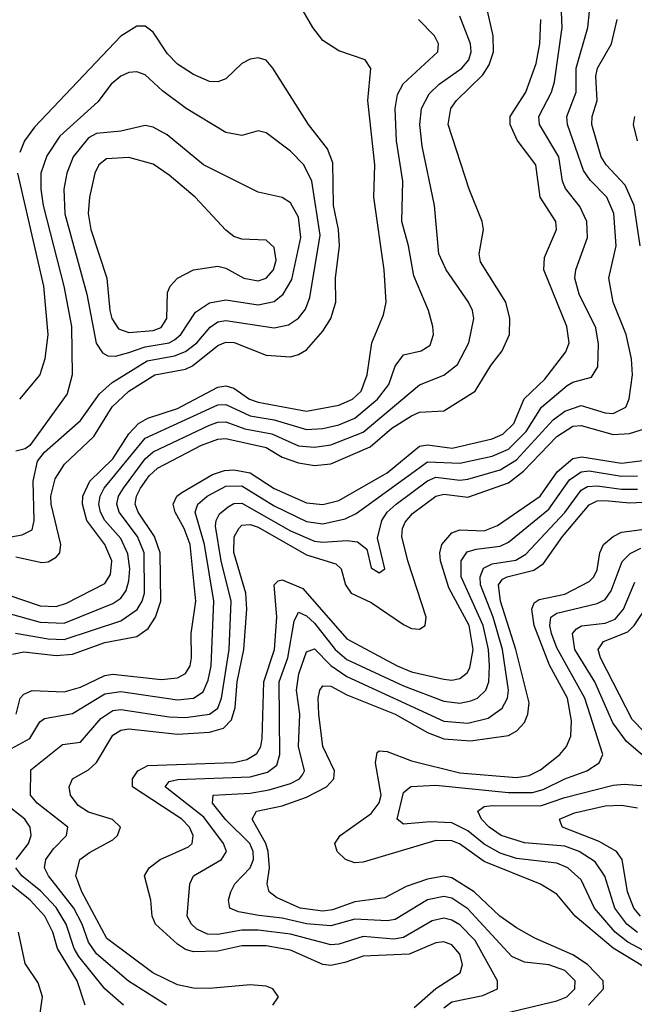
# Model space of a CAD drawing. Header units: inches. Extents: x 501365 to 657855, y 482276 to 547543.
# Tile 649 of 656: x 615919 to 617442, y 514992 to 517430. Entities that reach past the tile are written whole.
import ezdxf

# ---------------------------------------------------------------- set-up
doc = ezdxf.new("R2010")
doc.units = ezdxf.units.IN
doc.header["$MEASUREMENT"] = 0
doc.layers.add('A6511', color=7, linetype='Continuous')

msp = doc.modelspace()

# ---------------------------------------------------------------- linework, layer by layer
at = {"layer": 'A6511', "color": 5}
for points, elevation in [([(615890, 515620.6), (615944.2, 515650), (615969, 515691), (615980.5, 515699.5), (616050, 515711.7), (616130, 515760.8), (616170, 515766.5), (616310, 515745.7), (616350.4, 515749.6), (616374.2, 515765.8), (616386, 515794), (616393.4, 515830), (616400, 515990), (616377, 516130), (616354.3, 516210), (616360.7, 516230), (616383.9, 516250), (616430, 516274.9), (616470, 516275.6), (616550, 516226), (616630, 516187), (616670, 516181.3), (616725.8, 516194.2), (616753.1, 516206.9), (616930, 516335), (617010, 516331.6), (617090, 516348.6), (617130, 516366.6), (617174.1, 516410), (617212.2, 516470), (617276.1, 516523.9), (617290, 516532), (617335.8, 516544.2), (617352, 516570), (617353.6, 516626.4), (617346.9, 516666.9), (617305.2, 516750), (617294.8, 516790), (617297, 516810), (617326.4, 516890), (617324.1, 516930), (617307.3, 516967.3), (617271.7, 517011.7), (617264.3, 517030), (617254.7, 517090), (617207.1, 517170), (617205.6, 517190), (617237, 517250), (617244.3, 517275.7), (617262.9, 517410), (617260.1, 517490)], 3760), ([(615890, 516005.6), (615970, 515978.6), (616010, 515976.6), (616035.2, 515984.8), (616130, 516034.1), (616144.4, 516055.6), (616147.3, 516090), (616130.7, 516130), (616086.1, 516190), (616075.2, 516230), (616075.6, 516250), (616093.2, 516286.8), (616150, 516342.7), (616190, 516404.5), (616213.9, 516430), (616237.1, 516442.9), (616310, 516466.9), (616410, 516519.7), (616430, 516523.5), (616450, 516517.5), (616488.9, 516490), (616510, 516482.6), (616630, 516460.8), (616710, 516475.2), (616743.7, 516490), (616765.4, 516510), (616780.1, 516550), (616791.6, 516630), (616820.7, 516699.3), (616827.2, 516730), (616822.3, 516810), (616796.6, 516990), (616799.1, 517070), (616781.6, 517230), (616789, 517309), (616775.1, 517330), (616710, 517352.7), (616670, 517378.3), (616645.9, 517410), (616610, 517471.5)], 3880), ([(615901.3, 515858.7), (615930, 515864.3), (616010, 515855.8), (616050, 515858.7), (616130, 515887.6), (616210, 515902.4), (616238, 515922), (616255.9, 515950), (616269.1, 515990), (616267.4, 516110), (616253.7, 516150), (616212.7, 516210), (616205.9, 516230), (616208.9, 516250), (616218.8, 516270), (616240, 516300), (616260.6, 516319.4), (616370, 516376.1), (616410, 516391.3), (616430, 516392.7), (616530, 516370.6), (616570, 516346.3), (616610, 516332.8), (616650, 516325.6), (616690, 516329.6), (616787.6, 516372.4), (616841.6, 516418.4), (616890, 516448.9), (616910, 516457.6), (616970, 516460.9), (617048.1, 516510), (617086.4, 516573.6), (617114.6, 516610), (617133.1, 516650), (617133.4, 516690), (617123.5, 516730), (617061.2, 516830), (617057.3, 516850), (617068.5, 516910), (617065.2, 516930), (617032.6, 517010), (616981.1, 517170), (616987.6, 517210), (617001.8, 517230), (617067.1, 517292.9), (617082.2, 517317.8), (617093.4, 517350), (617092.6, 517390), (617074.1, 517470)], 3820), ([(616282.9, 514990), (616189.2, 515049.2), (616110, 515116.9), (616090, 515145.5), (616074.3, 515190), (616053.7, 515230), (615990.6, 515310), (615980.9, 515330), (615984.6, 515350), (616003.1, 515376.9), (616035.8, 515410), (616038.5, 515430), (615962.4, 515490), (615946.5, 515510), (615947.3, 515572.7), (616025.1, 515634.9), (616070, 515640.8), (616120.4, 515699.6), (616150, 515718.9), (616170, 515721.7), (616290, 515703.2), (616330, 515701.8), (616390, 515709.8), (616410, 515725), (616419.3, 515750), (616438, 515870), (616443.4, 515990), (616418.6, 516090), (616404.6, 516175.4), (616405.8, 516190), (616414.2, 516205.8), (616436.1, 516223.9), (616450, 516231.6), (616470, 516232.7), (616590, 516163.8), (616650, 516138.3), (616670, 516135.7), (616730, 516140.5), (616756.6, 516136.6), (616779.1, 516119.1), (616790, 516072.2), (616810, 516060.2), (616823.9, 516070), (616805.6, 516145.6), (616816.2, 516190), (616829.9, 516210), (616852.2, 516230), (616930, 516288), (616950, 516296.6), (617010, 516289.8), (617030, 516292), (617110, 516314.8), (617150, 516339.7), (617241, 516439), (617270, 516460.3), (617310, 516474.4), (617370, 516456.1), (617390, 516454.6), (617421, 516470), (617428.9, 516491.1), (617437.9, 516550), (617435.4, 516590), (617421.6, 516650), (617389.5, 516730), (617378.7, 516790), (617397.3, 516870), (617391.5, 516950), (617374.1, 516990), (617332.5, 517032.5), (617316.5, 517056.5), (617276.3, 517170), (617274.9, 517190), (617298.2, 517250), (617298.1, 517310), (617327.1, 517410), (617331, 517450)], 3740), ([(615890, 515960.4), (615970, 515938), (616030, 515935.7), (616150, 515984), (616170, 515997.4), (616183.4, 516016.6), (616190, 516040.3), (616192.1, 516070), (616187.5, 516107.5), (616170, 516144.8), (616130.5, 516190), (616119.6, 516210), (616115.7, 516230), (616118.4, 516250), (616128.8, 516270), (616230, 516393.4), (616410, 516475.9), (616430, 516477), (616490, 516449), (616550, 516439), (616630, 516414.7), (616670, 516417.3), (616710, 516426.7), (616750, 516443.3), (616805.6, 516490), (616833.5, 516526.5), (616850, 516571.8), (616870, 516599.6), (616914.3, 516610), (616936, 516624), (616944.8, 516650), (616943.2, 516670), (616931.9, 516710), (616895.5, 516795.5), (616883, 516870), (616865.9, 516930), (616868.9, 517030), (616852.6, 517130), (616849.3, 517210), (616855.7, 517244.3), (616869.5, 517270.5), (616955.3, 517350), (616956.7, 517370), (616946.8, 517390), (616907, 517430)], 3860), ([(615909.2, 515910.8), (615990, 515896.5), (616030, 515895.3), (616170, 515941.6), (616210.8, 515969.2), (616223.2, 515990), (616228.4, 516010), (616227.5, 516110), (616211.4, 516150), (616165.9, 516210), (616160.3, 516230), (616164.4, 516250), (616176.4, 516270), (616230, 516342.6), (616250, 516359.6), (616390, 516425.8), (616410, 516433.4), (616430, 516434.4), (616477, 516417), (616544.2, 516404.2), (616610, 516374.8), (616650, 516371.1), (616690, 516376.9), (616770, 516408.2), (616910, 516525.9), (616970, 516549.6), (617004.2, 516575.8), (617032.1, 516630), (617044.3, 516690), (617040.9, 516710), (617031, 516730), (616975.6, 516810), (616958, 516850), (616947.2, 516970), (616916.2, 517116.2), (616910.6, 517170), (616915.2, 517210), (616933.5, 517246.5), (616958.5, 517270), (617014.7, 517310), (617031.8, 517330), (617037.6, 517350), (617036.6, 517370), (617010, 517438.8)], 3840), ([(615910.6, 515710), (615920.6, 515750), (615930, 515760.1), (615950, 515769), (616030, 515765.5), (616070, 515777.2), (616130, 515806.1), (616150, 515809.6), (616270, 515795.7), (616310, 515800.2), (616330, 515810.7), (616341.5, 515830), (616345.1, 515850), (616343.9, 515910), (616355.7, 515990), (616341.4, 516130), (616326.7, 516170), (616304.5, 516210), (616299.4, 516230), (616308.9, 516250), (616321.2, 516258.8), (616396.7, 516303.3), (616426.9, 516313.1), (616450, 516314.8), (616490, 516307.7), (616550, 516268.7), (616630, 516233.3), (616670, 516228.9), (616710, 516238.9), (616830, 516307.6), (616910, 516374), (616930, 516377.2), (616991, 516369), (617090, 516391.9), (617116.4, 516403.6), (617143.2, 516430), (617169.2, 516490.8), (617220, 516540), (617272.8, 516607.2), (617280.8, 516630), (617275.2, 516670), (617218.2, 516810), (617219.3, 516840.7), (617249, 516910), (617247.7, 516930), (617209.2, 516990), (617198.4, 517070), (617151.7, 517131.7), (617134.3, 517170), (617134.7, 517190), (617172.9, 517250), (617198.7, 517321.2), (617207.9, 517370), (617210.7, 517430)], 3780), ([(617456.8, 516870), (617441.9, 516970), (617419.7, 517019.7), (617372.3, 517070), (617359.8, 517090), (617336.8, 517170), (617337.5, 517190), (617349.7, 517230), (617347.1, 517290), (617350.7, 517309.3), (617385.6, 517370), (617399.4, 517430)], 3720), ([(615910, 516099.9), (615974.1, 516085.9), (615990, 516087.4), (616010, 516099.3), (616018.5, 516110), (616021.6, 516130), (615997.1, 516230), (615996.8, 516250), (616007.4, 516292.6), (616030.7, 516329.3), (616102.7, 516397.3), (616148.9, 516471.1), (616190, 516509.8), (616254, 516550), (616330, 516564), (616347.7, 516572.3), (616410, 516622.8), (616430, 516631.6), (616450.8, 516630.8), (616530, 516599.4), (616590, 516595.2), (616610, 516600.3), (616630, 516612), (616670, 516658.4), (616690, 516690.1), (616702.9, 516730), (616701.9, 516790), (616711.4, 516870), (616709, 516910), (616696.6, 516970), (616695, 517075), (616681.6, 517110), (616634.6, 517170), (616546.6, 517310), (616530, 517329.3), (616510, 517335.1), (616490, 517331.7), (616470, 517321.2), (616430, 517283), (616410, 517276.2), (616390, 517276.6), (616350, 517294), (616310, 517319.4), (616285.3, 517345.3), (616250, 517398.6), (616230, 517413.3), (616210, 517413.9), (616170, 517389.3), (615956.5, 517163.5), (615931.7, 517130), (615919.4, 517100.6)], 3920), ([(615850, 516141.3), (615925.7, 516154.3), (615950, 516166.5), (615955.7, 516190), (615952.9, 516287.1), (615963.2, 516336.8), (615981.1, 516358.9), (616070, 516437.5), (616117, 516503), (616148.4, 516531.6), (616235.1, 516584.9), (616302.6, 516597.4), (616330, 516607.8), (616358, 516630), (616391.3, 516668.7), (616410, 516681.2), (616430, 516684.9), (616550, 516666.6), (616585.7, 516674.3), (616610, 516690.7), (616627.2, 516712.8), (616638.4, 516741.6), (616664.2, 516895.8), (616643, 517030), (616623.1, 517070), (616590, 517104.3), (616530, 517149.8), (616510, 517154.2), (616470, 517143.2), (616429.8, 517150), (616332, 517210), (616273.6, 517253.6), (616230, 517293), (616210, 517300.6), (616190, 517298.7), (616170, 517289.9), (616146, 517270), (616113.4, 517226.6), (616018.9, 517141.1), (615987, 517093), (615972, 517050), (615971.4, 517010), (615977.6, 516970), (616028.8, 516770), (616047.5, 516670), (616049.3, 516550.7), (616036.8, 516503.2), (615944.9, 516375.1), (615933.2, 516366.8), (615910, 516361.2)], 3940), ([(617450.2, 517130), (617440, 517170), (617443.3, 517190)], 3680), ([(615914.1, 517050), (615978.8, 516770), (615988.8, 516650), (615982.1, 516590), (615969.3, 516550.7), (615919.2, 516490)], 3920), ([(616546.4, 514990), (616560.2, 515010), (616546.6, 515030), (616530, 515037), (616490, 515040.3), (616390, 515031), (616350, 515031.7), (616310, 515040.1), (616249.6, 515069.6), (616135.1, 515155.1), (616073, 515270), (616058.9, 515310), (616068.4, 515350), (616092.1, 515367.9), (616150, 515399.3), (616161.7, 515410), (616169.4, 515430), (616149, 515449), (616090, 515467.5), (616063.9, 515483.9), (616045.7, 515510), (616042.2, 515530), (616049.9, 515550), (616090, 515572.5), (616110, 515590.5), (616150, 515658), (616170, 515670.9), (616190, 515673.9), (616310, 515660.3), (616390, 515665.5), (616424.2, 515675.8), (616444.1, 515695.9), (616453.1, 515726.9), (616458.5, 515790), (616474.8, 515870), (616482.1, 515970), (616479.6, 516010), (616449.8, 516110.2), (616451.1, 516148.9), (616461.9, 516170), (616470, 516178.1), (616490, 516180.1), (616510, 516172.8), (616630, 516104.7), (616702.7, 516082.7), (616716, 516070), (616726.2, 516030), (616740.6, 516010), (616790, 515986.4), (616870, 515932.4), (616890, 515922.7), (616910, 515920.9), (616924, 515930), (616926.7, 515950), (616880.6, 516090), (616866.5, 516150), (616867.8, 516170), (616874.5, 516185.5), (616892.8, 516207.2), (616950.2, 516249.8), (616970, 516254.9), (617030, 516247.4), (617130, 516283.1), (617167.8, 516312.2), (617250, 516397.6), (617290, 516422.9), (617310, 516425), (617390, 516402.6), (617430, 516405), (617470, 516417.6)], 3720), ([(616896.4, 514983.6), (616950, 515031.1), (617010.9, 515070), (617016.7, 515090), (617010, 515115.9), (616990, 515139.1), (616970, 515146.6), (616950, 515143.6), (616883.9, 515116.1), (616770, 515110.7), (616725.1, 515094.9), (616690, 515088.2), (616670, 515090.5), (616590, 515126.1), (616530, 515136.2), (616470, 515136.6), (616410, 515123.3), (616350, 515121.9), (616330, 515127.5), (616310, 515140.8), (616255.6, 515190), (616247.7, 515210), (616244.3, 515250), (616228.3, 515310), (616239.9, 515330), (616267.7, 515350), (616337.9, 515382.1), (616346.5, 515390), (616349.5, 515410), (616339.9, 515430), (616321, 515450), (616199, 515530), (616198.6, 515550), (616212.3, 515570), (616237.2, 515582.8), (616450, 515590.7), (616482.3, 515597.7), (616507.1, 515612.9), (616516.6, 515630), (616520, 515650), (616524, 515790), (616550.4, 515870), (616556.5, 515950), (616550, 516030.2), (616559.9, 516040.1), (616570, 516043), (616621.2, 516021.2), (616730, 515896.3), (616854.5, 515830), (616890, 515815.2), (616970, 515796.7), (616990, 515794), (617010, 515798.2), (617027.7, 515812.3), (617034.8, 515825.2), (617043.1, 515870), (617033, 515930), (616982.8, 516022.8), (616961.5, 516090), (616960.3, 516110), (616965.6, 516130), (616990, 516159), (617010, 516166.3), (617070, 516163.7), (617102.7, 516177.3), (617208.8, 516250), (617250.9, 516310), (617290, 516342.8), (617312.3, 516347.7), (617410, 516331.5), (617470, 516338.7)], 3680), ([(616970, 514983.2), (616990, 514997.6), (617066.6, 515013.4), (617103.1, 515030), (617103.2, 515050), (617047.4, 515150), (617010, 515188.5), (616990, 515200.5), (616970, 515205.3), (616941.5, 515198.5), (616870, 515157.1), (616846.7, 515153.3), (616770, 515159.6), (616710, 515140.6), (616690, 515139), (616590, 515165.2), (616510, 515175.1), (616470, 515175.4), (616410, 515164.6), (616385.1, 515165.1), (616357.9, 515177.9), (616345.1, 515190), (616334.3, 515210), (616340.8, 515290), (616349.8, 515310), (616419.6, 515350), (616431.6, 515370), (616424.4, 515390), (616375.5, 515455.5), (616280.2, 515530), (616290, 515543.2), (616311.3, 515548.7), (616490, 515555), (616533.1, 515566.9), (616556.1, 515583.9), (616564.1, 515610), (616562.1, 515790), (616584.1, 515850), (616599.5, 515940.5), (616610, 515962.8), (616630, 515953.8), (616650, 515935.6), (616700.6, 515870), (616730, 515845.9), (616870, 515780.1), (616970, 515742.3), (617010, 515737.1), (617037, 515743), (617053.5, 515750), (617074.5, 515770), (617081.7, 515790), (617083.7, 515830), (617080.7, 515870), (617067.2, 515930), (617013.1, 516050), (617013.3, 516090), (617028.2, 516111.8), (617050, 516119), (617110, 516126.1), (617130, 516136.3), (617230, 516218), (617281.7, 516290), (617310, 516310.4), (617330, 516312.3), (617410, 516299.1), (617450, 516300.5)], 3660), ([(617122, 514970), (617250, 515000.7), (617274.5, 515010), (617294.9, 515030), (617295.2, 515050), (617270, 515075.5), (617230, 515089.9), (617170, 515096.3), (617138.3, 515110), (617030, 515228.5), (616990, 515254.4), (616970, 515258.6), (616930, 515250.8), (616850, 515201.7), (616830, 515198.6), (616750, 515202.5), (616690, 515186), (616630, 515191.4), (616570, 515205.2), (616511.7, 515211.7), (616461.1, 515221.1), (616439.8, 515230), (616436.4, 515250), (616442.2, 515270), (616452.1, 515290), (616490, 515330.1), (616498.4, 515350), (616497.7, 515370), (616489.7, 515390), (616430, 515448.3), (616397.3, 515490), (616398.6, 515510), (616490, 515514.9), (616537.3, 515522.7), (616590, 515538.4), (616612.8, 515550), (616619.9, 515560.1), (616625.3, 515570), (616610, 515630), (616613.6, 515710), (616605.5, 515770), (616611.2, 515810), (616630, 515864.8), (616650, 515871.6), (616690.6, 515830.6), (616730, 515803.3), (616970, 515693.1), (617030, 515688), (617079.7, 515700.3), (617115, 515725), (617127.5, 515750), (617130.2, 515770), (617115.1, 515870), (617092.3, 515950), (617061.4, 516030), (617059.8, 516050), (617068.1, 516071.9), (617090, 516082.4), (617148.5, 516091.5), (617173.5, 516106.5), (617270, 516209.5), (617310, 516264.8), (617326.3, 516273.7), (617350, 516275.6), (617410, 516267.2), (617450, 516267)], 3640), ([(617328.9, 514990), (617365.7, 515030), (617364.8, 515050), (617326.3, 515090), (617290, 515114.5), (617195.2, 515155.2), (617150, 515181.2), (617108.5, 515210), (617044.9, 515270), (616990, 515304.7), (616970, 515309), (616930, 515301.9), (616876.9, 515283.1), (616824.3, 515255.7), (616750, 515245.4), (616694.6, 515225.4), (616670, 515222), (616614.5, 515230), (616556, 515256), (616537.1, 515270), (616532.6, 515290), (616538.4, 515330), (616535.2, 515370), (616529.1, 515390), (616495.1, 515450), (616506.3, 515470), (616570, 515483.4), (616630, 515504.4), (616679.2, 515530), (616697.4, 515550), (616699.2, 515570), (616670.5, 515630.5), (616660.3, 515710), (616659, 515750), (616662.9, 515770), (616670, 515780.6), (616690, 515779.6), (616730, 515758.3), (616850, 515710.2), (616930, 515665.1), (616970, 515648.7), (617036, 515644), (617130, 515657.3), (617151.3, 515668.7), (617170.2, 515689.8), (617178.6, 515710), (617181.4, 515738.6), (617148.3, 515870), (617110.5, 515990), (617105.6, 516030), (617115.7, 516044.3), (617127.3, 516050), (617193.2, 516066.8), (617217.1, 516082.9), (617264.2, 516150), (617330, 516228.4), (617350, 516238.3), (617370, 516239.5), (617430, 516233.2), (617465.1, 516234.9)], 3620), ([(617490.3, 515070), (617390, 515131), (617295.4, 515210), (617250, 515264.7), (617209.6, 515289.6), (617070, 515345.3), (617009.3, 515389.3), (616990, 515396.9), (616950, 515397.6), (616770, 515343.9), (616750, 515341.7), (616726.6, 515350), (616706.2, 515370), (616699.9, 515390), (616713.7, 515410), (616790, 515463.9), (616809.7, 515490.3), (616814.8, 515510), (616800.5, 515590), (616804.6, 515615.4), (616810, 515619.6), (616830, 515617.9), (616890, 515594.6), (617010, 515565), (617150, 515553.4), (617181.3, 515558.7), (617210, 515572), (617257.2, 515610), (617274.2, 515630), (617284.5, 515655.5), (617286.5, 515693.5), (617276.6, 515750), (617231.9, 515831.9), (617193.9, 515930), (617188.3, 515970), (617194.1, 515985.9), (617206.2, 515993.8), (617270, 516007.5), (617330, 516038.8), (617341.8, 516050), (617350, 516067.7), (617356.7, 516110), (617365.8, 516130), (617389.4, 516150), (617410, 516160.6), (617530, 516176.4)], 3580), ([(617530.2, 515090.2), (617426, 515146), (617395, 515170), (617343, 515230), (617310, 515300.1), (617277.2, 515330), (617250, 515341.5), (617150, 515352.9), (617110, 515366.1), (617070, 515388.6), (617030, 515421.7), (616990, 515440.8), (616936.3, 515443.7), (616870, 515437.9), (616854.8, 515450), (616870, 515516.5), (616888.6, 515531.4), (616950, 515534), (617130, 515516.2), (617190, 515516.1), (617216.6, 515523.4), (617270, 515550.4), (617324, 515570), (617354.7, 515590), (617363.7, 515610), (617319.4, 515750), (617250, 515874.6), (617236.6, 515910), (617232.9, 515930), (617235.5, 515950), (617250, 515960.2), (617350, 515984.6), (617370, 515994.5), (617384.5, 516015.5), (617411.7, 516088.3), (617432, 516108), (617458.5, 516121.5)], 3560), ([(617490, 515584.5), (617422.5, 515642.5), (617388.9, 515688.9), (617344.4, 515790), (617294.8, 515870), (617289.3, 515910), (617298.9, 515921.1), (617311.3, 515928.7), (617370, 515935.3), (617394.6, 515945.4), (617415.2, 515970), (617443.3, 516036.7)], 3540), ([(617466.1, 515666.1), (617436.9, 515696.9), (617358.2, 515850), (617352.5, 515870), (617366, 515890), (617426, 515914), (617441.8, 515930), (617477.5, 515982.5)], 3520), ([(617450, 515169.8), (617423.9, 515190), (617393.4, 515230), (617369.1, 515309.1), (617344.9, 515344.9), (617305.3, 515370), (617270, 515383.5), (617170, 515391.5), (617112.5, 515410), (617082.3, 515430), (617063.2, 515450), (617054.2, 515470), (617070, 515481.2), (617090, 515484.2), (617210, 515483.4), (617270, 515503.7), (617390, 515534.2), (617416.9, 515536.9), (617470, 515533.1)], 3540), ([(615910.7, 515350), (615941.2, 515390), (615948.1, 515410), (615945.1, 515430), (615932.4, 515450), (615881.7, 515490)], 3760), ([(617457.1, 515210), (617440.9, 515230), (617425.5, 515270), (617412.3, 515350), (617398, 515370), (617355, 515395), (617264.4, 515430), (617260, 515440), (617256.8, 515450), (617293.8, 515466.2), (617370, 515482.8), (617410, 515485.1), (617450, 515478.3)], 3520), ([(616176.6, 514990), (616130, 515030.3), (616066.3, 515110), (616054.5, 515130), (616034.2, 515190), (616010, 515231.7), (615972.2, 515272.2), (615924.9, 515310), (615909.6, 515330)], 3760), ([(616081.8, 514990), (616061.4, 515050), (616012.9, 515130), (616001.9, 515170), (615981.7, 515210), (615945.6, 515250), (615869.4, 515310)], 3780), ([(615970.2, 514970), (615975.6, 515010), (615965.1, 515045.1), (615932.7, 515092.7), (615916.5, 515170)], 3820)]:
    msp.add_lwpolyline(points, dxfattribs=dict(at, elevation=elevation))
for points, elevation in [([(616230, 517167.3), (616170, 517154), (616110, 517148.1), (616090, 517137.4), (616052.3, 517090), (616036.3, 517050), (616028.8, 517010), (616031.1, 516948.9), (616085.4, 516750), (616109.1, 516629.1), (616124.5, 516604.5), (616137.6, 516597.6), (616156.6, 516596.6), (616190, 516605.9), (616230, 516619.6), (616290, 516629.5), (616302.9, 516637.1), (616318.6, 516650), (616354.8, 516705.2), (616390, 516728.7), (616430, 516735.9), (616510, 516723.8), (616550, 516732.3), (616572.2, 516750), (616593.6, 516786.4), (616616.1, 516890), (616610, 516940.4), (616590, 516976.1), (616570, 516989.3), (616510, 517002.7), (616375, 517070), (616284.4, 517144.4), (616250, 517163.2)], 3960), ([(616190, 517088.8), (616134.6, 517085.4), (616115.7, 517070), (616105.5, 517050), (616092.3, 516990), (616089.1, 516950), (616095.8, 516910), (616135.7, 516790), (616142.5, 516710), (616148.1, 516690), (616164.5, 516664.5), (616190, 516654.9), (616250, 516660.3), (616270, 516667.7), (616284.3, 516690), (616285.6, 516754.4), (616292.5, 516770), (616310.3, 516789.7), (616349.9, 516810.1), (616410, 516819.8), (616430, 516814.6), (616475, 516790), (616510, 516783.4), (616530, 516790.1), (616547.8, 516810), (616554.4, 516834.4), (616550, 516865.7), (616530, 516883.6), (616470, 516886.5), (616450, 516892.9), (616430, 516908.9), (616354.5, 516990), (616290, 517044.9), (616250, 517072.1)], 3980)]:
    msp.add_lwpolyline(points, close=True, dxfattribs=dict(at, elevation=elevation))

doc.saveas('drawing.dxf')
